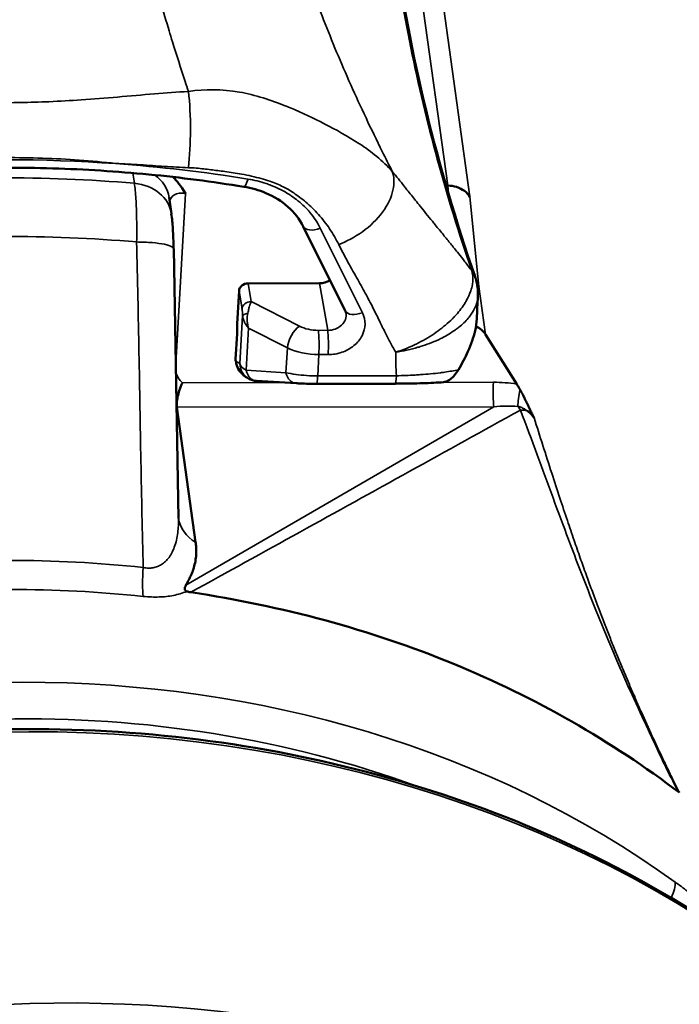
# Model space of a CAD drawing. Header units: millimetres. Extents: x 0 to 6049, y -120 to 1682.
# Tile 548 of 656: x 2064 to 2072, y 831 to 842. Entities that reach past the tile are written whole.
import ezdxf

# ---------------------------------------------------------------- set-up
doc = ezdxf.new("R2010")
doc.units = ezdxf.units.MM
doc.header["$LTSCALE"] = 2
doc.layers.add('Sichtbar (ISO)', color=7, linetype='Continuous', lineweight=50)
doc.layers.add('Sichtbar schmal (ISO)', color=7, linetype='Continuous', lineweight=35)

msp = doc.modelspace()

# ---------------------------------------------------------------- linework, layer by layer
at = {"layer": 'Sichtbar (ISO)'}
for p, q in [((2068.43, 840.298), (2068.43, 840.298)), ((2065.946, 840.198), (2065.946, 840.198)), ((2069.209, 839.977), (2069.228, 839.977)), ((2066.088, 839.654), (2066.061, 839.84)), ((2067.586, 839.513), (2068.064, 838.554)), ((2066.168, 836.196), (2066.114, 839.258)), ((2067.771, 838.867), (2066.961, 838.866)), ((2066.857, 838.782), (2066.835, 838.405)), ((2069.403, 838.411), (2069.403, 838.411)), ((2069.212, 838.401), (2069.212, 838.401)), ((2066.818, 838.006), (2066.834, 838.295)), ((2069.657, 838.286), (2070.012, 837.723)), ((2066.822, 837.974), (2066.818, 837.995)), ((2066.966, 837.784), (2066.944, 837.796)), ((2067.506, 837.732), (2067.053, 837.758)), ((2068.63, 837.727), (2067.735, 837.726)), ((2066.15, 837.46), (2066.363, 835.926)), ((2066.168, 836.196), (2066.168, 836.196))]:
    msp.add_line(p, q, dxfattribs=at)
for centre, radius, start, end in [((2066.867, 838.003), 0.05, 176.6844, 189.3557), ((2067.065, 837.958), 0.2, 240.3745, 266.6714)]:
    msp.add_arc(centre, radius, start, end, dxfattribs=at)
for centre, major_axis, ratio, start_param, end_param in [((2061.204, 841.4), (14.064, 1.961), 0.831833, 5.719086, 10.029764), ((2061.204, 841.4), (3.367, 0.47), 0.831833, 5.948058, 5.948076), ((2066.956, 838.782), (-0.099, -0.0138), 0.831833, 4.548309, 6.119182), ((2067.78, 839.034), (-0.198, -0.027), 0.831803, 1.407817, 2.043341), ((2069.164, 838.802), (0.381, 0.12), 0.845709, 6.283139, 6.283856), ((2069.314, 838.706), (0.298, 0.036), 0.846724, 0.376412, 0.501608), ((2069.391, 838.16), (0.297, 0.041), 0.831833, 0.359559, 0.89788), ((2061.204, 841.4), (8.666, 1.208), 0.831833, 5.650739, 5.650742), ((2067.02, 837.983), (-0.115, 0.191), 0.865119, 2.146507, 2.146684), ((2068.629, 837.927), (0, -0.2), 0.090638, 0, 0.000076), ((2061.204, 841.4), (-11.39, -1.588), 0.831833, 2.402536, 2.402583), ((2061.204, 841.4), (14.064, 1.961), 0.831833, 5.414558, 5.414598)]:
    msp.add_ellipse(centre, major_axis=major_axis, ratio=ratio, start_param=start_param, end_param=end_param, dxfattribs=at)
for points in [[(2068.621, 842.726), (2068.796, 841.464), (2069.102, 840.199), (2069.538, 838.944)], [(2066.113, 839.258), (2066.113, 839.258), (2066.113, 839.258), (2066.113, 839.258)], [(2069.538, 838.944), (2069.54, 838.938), (2069.542, 838.933), (2069.544, 838.927)], [(2069.545, 838.922), (2069.566, 838.856), (2069.574, 838.786), (2069.57, 838.717)], [(2069.57, 838.717), (2069.566, 838.634), (2069.561, 838.549), (2069.558, 838.462)], [(2068.071, 838.531), (2068.07, 838.539), (2068.067, 838.546), (2068.064, 838.554)], [(2066.834, 838.295), (2066.834, 838.298), (2066.835, 838.301), (2066.835, 838.303)], [(2071.828, 833.14), (2071.775, 833.24), (2071.722, 833.344), (2071.669, 833.452)], [(2071.859, 833.084), (2071.848, 833.102), (2071.838, 833.121), (2071.828, 833.14)]]:
    msp.add_open_spline(points, degree=3, dxfattribs=at)
for points, knots in [([(2066.911, 839.963), (2066.554, 840.021), (2066.194, 840.068), (2065.47, 840.138), (2065.105, 840.161), (2064.373, 840.183), (2064.006, 840.183), (2063.272, 840.158), (2062.904, 840.133), (2062.171, 840.061), (2061.806, 840.013), (2061.442, 839.954)], [4.5197954, 4.5197954, 4.5197954, 4.5197954, 4.5968328, 4.5968328, 4.6738703, 4.6738703, 4.7509077, 4.7509077, 4.8279451, 4.8279451, 4.9049826, 4.9049826, 4.9049826, 4.9049826]), ([(2066.104, 840.076), (2066.15, 840.031), (2066.197, 839.973), (2066.247, 839.885), (2066.248, 839.884), (2066.248, 839.884)], [-0.03545501, -0.03545501, -0.03545501, -0.03545501, 0, 0, 0.00027785, 0.00027785, 0.00027785, 0.00027785]), ([(2069.48, 839.848), (2069.464, 839.873), (2069.442, 839.897), (2069.417, 839.916), (2069.391, 839.935), (2069.361, 839.95), (2069.329, 839.961), (2069.297, 839.971), (2069.262, 839.976), (2069.228, 839.977)], [0, 0, 0, 0, 0.333333, 0.333333, 0.333333, 0.666667, 0.666667, 0.666667, 1, 1, 1, 1]), ([(2067.586, 839.513), (2067.545, 839.593), (2067.486, 839.67), (2067.342, 839.798), (2067.255, 839.852), (2067.083, 839.925), (2066.998, 839.949), (2066.911, 839.963)], [0, 0, 0, 0, 0.0350306, 0.0350306, 0.06845834, 0.06845834, 0.09573816, 0.09573816, 0.09573816, 0.09573816]), ([(2066.087, 839.655), (2066.095, 839.603), (2066.1, 839.547), (2066.108, 839.417), (2066.111, 839.341), (2066.113, 839.263)], [0, 0, 0, 0, 0.02201496, 0.02201496, 0.04569749, 0.04569749, 0.04569749, 0.04569749]), ([(2069.349, 837.885), (2069.39, 837.954), (2069.426, 838.024), (2069.492, 838.173), (2069.52, 838.252), (2069.549, 838.374), (2069.556, 838.42), (2069.558, 838.462)], [-0.09309465, -0.09309465, -0.09309465, -0.09309465, -0.06829105, -0.06829105, -0.04004273, -0.04004273, -0.02194129, -0.02194129, -0.02194129, -0.02194129]), ([(2066.834, 838.292), (2066.835, 838.294), (2066.835, 838.295), (2066.835, 838.309), (2066.835, 838.329), (2066.835, 838.367), (2066.835, 838.386), (2066.835, 838.405)], [-0.01263569, -0.01263569, -0.01263569, -0.01263569, -0.01177894, -0.01177894, -0.00559645, -0.00559645, -0.000001, -0.000001, -0.000001, -0.000001]), ([(2066.944, 837.796), (2066.926, 837.806), (2066.911, 837.818), (2066.882, 837.846), (2066.869, 837.862), (2066.843, 837.903), (2066.832, 837.929), (2066.824, 837.961), (2066.823, 837.967), (2066.822, 837.974)], [0, 0, 0, 0, 0.00704883, 0.00704883, 0.01528772, 0.01528772, 0.02771595, 0.02771595, 0.03059476, 0.03059476, 0.03059476, 0.03059476]), ([(2069.349, 837.885), (2069.337, 837.863), (2069.322, 837.842), (2069.29, 837.806), (2069.274, 837.791), (2069.242, 837.767), (2069.226, 837.757), (2069.199, 837.747), (2069.188, 837.745), (2069.178, 837.744)], [0.000001, 0.000001, 0.000001, 0.000001, 0.0076869, 0.0076869, 0.014366, 0.014366, 0.02083779, 0.02083779, 0.02546993, 0.02546993, 0.02546993, 0.02546993]), ([(2069.178, 837.744), (2069.112, 837.739), (2069.031, 837.735), (2068.86, 837.73), (2068.769, 837.728), (2068.661, 837.728), (2068.645, 837.728), (2068.63, 837.727)], [0, 0, 0, 0, 0.03144374, 0.03144374, 0.05945979, 0.05945979, 0.06424439, 0.06424439, 0.06424439, 0.06424439]), ([(2066.15, 837.46), (2066.148, 837.474), (2066.147, 837.491), (2066.15, 837.532), (2066.154, 837.555), (2066.164, 837.605), (2066.17, 837.63), (2066.184, 837.67), (2066.189, 837.684), (2066.2, 837.711), (2066.206, 837.723), (2066.213, 837.736), (2066.213, 837.737), (2066.214, 837.737)], [-0.03229049, -0.03229049, -0.03229049, -0.03229049, -0.02478421, -0.02478421, -0.01713237, -0.01713237, -0.00914387, -0.00914387, -0.00458059, -0.00458059, 0, 0, 0.00023496, 0.00023496, 0.00023496, 0.00023496]), ([(2067.735, 837.726), (2067.704, 837.726), (2067.673, 837.726), (2067.614, 837.727), (2067.585, 837.728), (2067.54, 837.73), (2067.522, 837.731), (2067.506, 837.732)], [0, 0, 0, 0, 0.00910889, 0.00910889, 0.01826018, 0.01826018, 0.02481029, 0.02481029, 0.02481029, 0.02481029]), ([(2070.012, 837.723), (2070.018, 837.713), (2070.025, 837.702), (2070.038, 837.68), (2070.044, 837.669), (2070.05, 837.658)], [0.000001, 0.000001, 0.000001, 0.000001, 0.004173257, 0.004173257, 0.008344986, 0.008344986, 0.008344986, 0.008344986]), ([(2070.05, 837.658), (2070.059, 837.643), (2070.067, 837.628), (2070.074, 837.614), (2070.081, 837.601), (2070.087, 837.59), (2070.093, 837.578), (2070.093, 837.576), (2070.094, 837.575), (2070.095, 837.573), (2070.101, 837.56), (2070.108, 837.548), (2070.113, 837.536), (2070.117, 837.528), (2070.121, 837.521), (2070.124, 837.513), (2070.126, 837.51), (2070.128, 837.506), (2070.13, 837.503), (2070.135, 837.492), (2070.14, 837.482), (2070.144, 837.472), (2070.146, 837.468), (2070.148, 837.465), (2070.149, 837.461), (2070.152, 837.455), (2070.155, 837.45), (2070.157, 837.444), (2070.161, 837.435), (2070.165, 837.427), (2070.169, 837.419), (2070.173, 837.41), (2070.177, 837.403), (2070.18, 837.395), (2070.184, 837.388), (2070.187, 837.381), (2070.19, 837.374), (2070.194, 837.367), (2070.197, 837.361), (2070.2, 837.355), (2070.203, 837.349), (2070.206, 837.344), (2070.209, 837.339)], [0, 0, 0, 0, 0.090909, 0.090909, 0.090909, 0.170817, 0.170817, 0.170817, 0.181818, 0.181818, 0.181818, 0.272727, 0.272727, 0.272727, 0.334014, 0.334014, 0.334014, 0.363636, 0.363636, 0.363636, 0.454545, 0.454545, 0.454545, 0.488607, 0.488607, 0.488607, 0.545455, 0.545455, 0.545455, 0.636364, 0.636364, 0.636364, 0.727273, 0.727273, 0.727273, 0.818182, 0.818182, 0.818182, 0.909091, 0.909091, 0.909091, 1, 1, 1, 1]), ([(2070.209, 837.339), (2070.202, 837.351), (2070.195, 837.361), (2070.186, 837.371), (2070.178, 837.38), (2070.169, 837.389), (2070.16, 837.398), (2070.15, 837.406), (2070.14, 837.413), (2070.13, 837.42)], [0, 0, 0, 0, 0.333333, 0.333333, 0.333333, 0.666667, 0.666667, 0.666667, 1, 1, 1, 1]), ([(2066.363, 835.926), (2066.365, 835.913), (2066.367, 835.899), (2066.368, 835.886), (2066.369, 835.868), (2066.37, 835.85), (2066.37, 835.833), (2066.37, 835.827), (2066.37, 835.822), (2066.37, 835.816), (2066.37, 835.793), (2066.368, 835.77), (2066.366, 835.749), (2066.363, 835.722), (2066.358, 835.697), (2066.352, 835.673), (2066.347, 835.649), (2066.34, 835.627), (2066.332, 835.605), (2066.331, 835.603), (2066.331, 835.601), (2066.33, 835.599), (2066.323, 835.58), (2066.315, 835.562), (2066.307, 835.545), (2066.304, 835.538), (2066.301, 835.531), (2066.298, 835.525), (2066.292, 835.513), (2066.286, 835.501), (2066.28, 835.49), (2066.274, 835.478), (2066.267, 835.466), (2066.261, 835.455), (2066.258, 835.45), (2066.256, 835.445), (2066.253, 835.44)], [0, 0, 0, 0, 0.0596935, 0.0596935, 0.0596935, 0.1428571, 0.1428571, 0.1428571, 0.1713612, 0.1713612, 0.1713612, 0.2857143, 0.2857143, 0.2857143, 0.4285714, 0.4285714, 0.4285714, 0.5714286, 0.5714286, 0.5714286, 0.585128, 0.585128, 0.585128, 0.7142857, 0.7142857, 0.7142857, 0.7640124, 0.7640124, 0.7640124, 0.8571429, 0.8571429, 0.8571429, 0.9557038, 0.9557038, 0.9557038, 0.9999435, 0.9999435, 0.9999435, 0.9999435]), ([(2066.253, 835.44), (2066.251, 835.437), (2066.247, 835.429), (2066.243, 835.419), (2066.24, 835.409), (2066.239, 835.4), (2066.24, 835.391), (2066.243, 835.383), (2066.251, 835.375), (2066.259, 835.371), (2066.263, 835.369)], [0, 0, 0, 0, 0.125, 0.25, 0.375, 0.5, 0.625, 0.75, 0.875, 0.9998789, 0.9998789, 0.9998789, 0.9998789]), ([(2066.309, 835.358), (2066.307, 835.358), (2066.305, 835.359), (2066.289, 835.361), (2066.276, 835.364), (2066.263, 835.369)], [0.900923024, 0.900923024, 0.900923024, 0.900923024, 0.901524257, 0.901524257, 0.90569181, 0.90569181, 0.90569181, 0.90569181]), ([(2071.859, 833.084), (2071.09, 833.669), (2070.225, 834.164), (2068.345, 834.935), (2067.344, 835.204), (2066.309, 835.358)], [-0.6378785, -0.6378785, -0.6378785, -0.6378785, -0.3195962, -0.3195962, -0.0000161, -0.0000161, -0.0000161, -0.0000161]), ([(2076.896, 824.782), (2076.716, 825.86), (2076.343, 826.906), (2075.201, 828.922), (2074.404, 829.878), (2072.479, 831.519), (2071.349, 832.203), (2068.872, 833.227), (2067.525, 833.566), (2064.748, 833.867), (2063.319, 833.827), (2060.526, 833.372), (2059.162, 832.957), (2056.638, 831.792), (2055.477, 831.042), (2053.479, 829.285), (2052.641, 828.277), (2051.373, 826.108), (2050.943, 824.946), (2050.572, 822.803), (2050.555, 821.829), (2050.688, 820.875)], [3.328194, 3.328194, 3.328194, 3.328194, 3.623512, 3.623512, 3.942128, 3.942128, 4.26207, 4.26207, 4.582886, 4.582886, 4.904052, 4.904052, 5.225292, 5.225292, 5.546423, 5.546423, 5.867132, 5.867132, 6.186857, 6.186857, 6.447225, 6.447225, 6.447225, 6.447225])]:
    msp.add_open_spline(points, degree=3, knots=knots, dxfattribs=at)
at = {"layer": 'Sichtbar schmal (ISO)'}
for p, q in [((2068.015, 848.67), (2069.228, 839.977)), ((2068.267, 848.545), (2069.48, 839.848)), ((2065.667, 840.003), (2065.65, 840.119)), ((2069.228, 839.977), (2069.237, 839.88)), ((2066.248, 839.884), (2066.137, 837.957)), ((2069.58, 838.832), (2069.48, 839.848)), ((2068.258, 838.533), (2067.78, 839.492)), ((2066.961, 838.866), (2066.994, 838.659)), ((2067.771, 838.867), (2067.864, 838.333)), ((2066.857, 838.782), (2066.89, 838.575)), ((2069.58, 838.832), (2069.657, 838.286)), ((2067.543, 838.38), (2066.994, 838.659)), ((2066.866, 837.956), (2066.897, 838.496)), ((2069.405, 838.413), (2069.405, 838.413)), ((2066.937, 837.879), (2066.965, 838.359)), ((2067.406, 838.135), (2066.965, 838.359)), ((2067.758, 838.332), (2067.864, 838.333)), ((2066.818, 838.002), (2066.834, 838.292)), ((2067.406, 838.135), (2067.389, 837.852)), ((2066.818, 838.002), (2066.821, 837.981)), ((2066.866, 837.956), (2066.821, 837.981)), ((2067.75, 837.816), (2067.764, 838.057)), ((2067.764, 838.057), (2067.869, 838.057)), ((2067.389, 837.852), (2066.937, 837.879)), ((2068.645, 837.818), (2067.75, 837.816)), ((2069.154, 837.742), (2069.747, 837.743)), ((2066.214, 837.737), (2067.375, 837.739)), ((2069.753, 837.466), (2066.15, 837.46)), ((2069.753, 837.466), (2066.253, 835.44))]:
    msp.add_line(p, q, dxfattribs=at)
for centre, major_axis, ratio, start_param, end_param in [((2066.148, 840.641), (-0.005, 0.836), 0.187011, 4.127576, 5.217435), ((2063.502, 828.146), (-14.374, -2.005), 0.831833, 4.461644, 4.635044), ((2063.502, 828.146), (-14.374, -2.005), 0.831833, 4.355756, 4.461644), ((2063.387, 827.308), (15.126, 2.109), 0.831833, 1.305044, 1.50847), ((2065.566, 839.769), (0.495, 0.071), 0.839437, 6.283183, 7.0035), ((2065.593, 839.583), (0.495, 0.071), 0.839437, 0.001147, 1.301533), ((2066.943, 840.161), (-0.032, -0.197), 0.193771, 6.283185, 7.295204), ((2063.483, 827.117), (-14.69, -1.886), 0.826197, 4.456511, 4.66412), ((2067.765, 839.602), (-0.179, -0.089), 0.534576, 0, 1.393241), ((2069.16, 838.813), (0.378, 0.131), 0.813406, 0.000217, 0.262967), ((2069.164, 838.802), (0.381, 0.12), 0.845709, 0.000671, 0.288936), ((2066.989, 838.576), (-0.0987, -0.0158), 0.822761, 4.531723, 6.102302), ((2066.885, 838.493), (-0.005, 0.114), 0.109143, 4.731399, 5.513395), ((2066.997, 838.497), (-0.0999, -0.0049), 0.357826, 5.120508, 6.17339), ((2067.873, 838.501), (0.199, 0.02), 0.840984, 4.581813, 6.344401), ((2068.243, 838.643), (-0.179, -0.089), 0.534576, 0, 1.393238), ((2067.534, 838.214), (-0.091, -0.178), 0.509591, 3.848974, 5.409756), ((2067.735, 838.501), (-0.299, 0.018), 0.559135, 0.908848, 1.680329), ((2067.748, 838.167), (0, 0.2), 0.090638, 4.130219, 5.687049), ((2067.854, 838.167), (0, 0.2), 0.090638, 4.130221, 5.687053), ((2066.884, 838.292), (-0.0499, 0.0036), 0.570106, 0.008078, 0.130744), ((2067.725, 838.335), (-0.499, 0.029), 0.554527, 0.908475, 1.679926), ((2068.662, 837.947), (-0.009, 0.285), 0.084466, 1.06261, 2.041119), ((2066.867, 838.003), (-0.0499, 0.0029), 0.547575, 0, 0.122495), ((2066.867, 838.003), (-0.0493, -0.0081), 0.830487, 6.09859, 6.283185), ((2066.871, 837.982), (-0.0493, -0.0081), 0.830487, 6.09859, 6.283189), ((2067.02, 837.983), (-0.115, 0.191), 0.865119, 1.099354, 2.146507), ((2066.433, 837.917), (-0.297, -0.041), 0.831833, 0.056466, 0.632099), ((2067.065, 837.958), (-0.2, 0.012), 0.547575, 0.122497, 0.907896), ((2067.065, 837.958), (-0.099, -0.174), 0.993007, 5.235852, 6.283185), ((2067.065, 837.958), (-0.012, -0.2), 0.682163, 5.158815, 6.283185), ((2067.517, 837.931), (-0.012, -0.2), 0.682163, 5.158817, 6.28319), ((2067.734, 837.926), (0, -0.2), 0.090638, 6.283185, 7.271795), ((2068.629, 837.927), (0, -0.2), 0.090638, 0.000076, 0.988565), ((2069.762, 837.633), (0, 0.2), 0.090638, 0.988626, 2.559423), ((2069.779, 837.236), (-0.924, 0.022), 0.548795, 4.470991, 4.760665), ((2070.082, 837.603), (-0.039, -0.196), 0.213615, 4.472746, 5.498684), ((2066.448, 837.807), (-0.495, -0.069), 0.831833, 0.802066, 0.812913), ((2069.744, 837.086), (-0.812, -0.102), 0.460179, 4.302446, 4.644293), ((2070.039, 837.441), (-0.0436, 0.066), 0.05601, 4.464728, 5.123755), ((2069.964, 837.249), (-0.246, -0.109), 0.575003, 3.753784, 4.104526), ((2066.662, 836.273), (-0.495, -0.069), 0.831833, 0.010961, 0.812912), ((2063.653, 825.681), (-11.903, -1.66), 0.831834, 4.419511, 4.677188), ((2065.856, 835.726), (-0.054, -0.497), 0.160241, 4.903735, 5.714684), ((2063.68, 825.481), (-11.749, -1.638), 0.831834, 4.419505, 4.677194), ((2063.827, 824.427), (11.749, 1.638), 0.831833, 0.714424, 2.099091), ((2063.811, 822.705), (13.123, 1.83), 0.831833, 0.022713, 3.141593), ((2063.85, 824.263), (11.452, 1.597), 0.831833, 1.004028, 1.853538), ((2071.609, 831.875), (0.176, 0.243), 0.419305, 5.06772, 5.871056), ((2064.24, 819.626), (-13.123, -1.83), 0.831833, 3.430263, 6.016888), ((2064.255, 819.516), (12.925, 1.802), 0.831833, 1.005083, 2.13651)]:
    msp.add_ellipse(centre, major_axis=major_axis, ratio=ratio, start_param=start_param, end_param=end_param, dxfattribs=at)
for points, knots in [([(2068.598, 840.137), (2068.559, 840.212), (2068.457, 840.415), (2068.298, 840.743), (2068.125, 841.12), (2067.964, 841.492), (2067.816, 841.859), (2067.678, 842.221), (2067.553, 842.579), (2067.438, 842.933), (2067.334, 843.284), (2067.241, 843.63), (2067.159, 843.974), (2067.093, 844.29), (2067.056, 844.49), (2067.041, 844.578)], [0, 0, 0, 0, 0.048708, 0.131456, 0.213215, 0.294165, 0.374492, 0.454384, 0.534029, 0.613614, 0.693331, 0.773375, 0.853942, 0.935237, 1, 1, 1, 1]), ([(2066.282, 841.046), (2066.269, 841.084), (2066.257, 841.122), (2066.244, 841.16), (2066.194, 841.311), (2066.146, 841.461), (2066.1, 841.61), (2066.087, 841.651), (2066.075, 841.692), (2066.062, 841.734), (2066.03, 841.84), (2065.999, 841.946), (2065.968, 842.051), (2065.935, 842.169), (2065.902, 842.287), (2065.871, 842.403), (2065.863, 842.43), (2065.856, 842.458), (2065.849, 842.485), (2065.811, 842.628), (2065.775, 842.77), (2065.741, 842.911), (2065.729, 842.958), (2065.718, 843.005), (2065.707, 843.053)], [0, 0, 0, 0, 0.0546731, 0.0546731, 0.0546731, 0.2726074, 0.2726074, 0.2726074, 0.3333333, 0.3333333, 0.3333333, 0.4902081, 0.4902081, 0.4902081, 0.6666667, 0.6666667, 0.6666667, 0.707951, 0.707951, 0.707951, 0.9263427, 0.9263427, 0.9263427, 1, 1, 1, 1]), ([(2066.282, 841.046), (2066.153, 841.038), (2066.025, 841.028), (2065.896, 841.018), (2065.756, 841.006), (2065.616, 840.994), (2065.476, 840.982), (2065.339, 840.971), (2065.202, 840.96), (2065.064, 840.95), (2064.942, 840.942), (2064.819, 840.935), (2064.697, 840.929), (2064.589, 840.925), (2064.481, 840.921), (2064.373, 840.919), (2064.27, 840.918), (2064.167, 840.917), (2064.065, 840.919), (2063.954, 840.92), (2063.842, 840.923), (2063.731, 840.927), (2063.606, 840.932), (2063.48, 840.939), (2063.355, 840.947), (2063.216, 840.956), (2063.077, 840.966), (2062.939, 840.977), (2062.797, 840.988), (2062.655, 841), (2062.513, 841.012), (2062.382, 841.022), (2062.251, 841.032), (2062.119, 841.039)], [0, 0, 0, 0, 0.093058, 0.093058, 0.093058, 0.194707, 0.194707, 0.194707, 0.294197, 0.294197, 0.294197, 0.382709, 0.382709, 0.382709, 0.460412, 0.460412, 0.460412, 0.534061, 0.534061, 0.534061, 0.613744, 0.613744, 0.613744, 0.703848, 0.703848, 0.703848, 0.803608, 0.803608, 0.803608, 0.905824, 0.905824, 0.905824, 1, 1, 1, 1]), ([(2068.598, 840.137), (2068.488, 840.259), (2068.358, 840.363), (2068.225, 840.451), (2068.223, 840.452), (2068.221, 840.453), (2068.219, 840.455), (2068.088, 840.541), (2067.955, 840.612), (2067.831, 840.675), (2067.704, 840.739), (2067.589, 840.797), (2067.429, 840.864), (2067.413, 840.87), (2067.397, 840.877), (2067.381, 840.883), (2067.228, 840.945), (2067.04, 841.006), (2066.86, 841.038), (2066.661, 841.072), (2066.472, 841.072), (2066.282, 841.046)], [0, 0, 0, 0, 0.2, 0.2, 0.2, 0.203272, 0.203272, 0.203272, 0.4, 0.4, 0.4, 0.6, 0.6, 0.6, 0.619396, 0.619396, 0.619396, 0.8, 0.8, 0.8, 1, 1, 1, 1]), ([(2065.454, 840.228), (2065.548, 840.222), (2065.735, 840.214), (2066.009, 840.193), (2066.191, 840.184), (2066.281, 840.18)], [0.0000093, 0.0000093, 0.0000093, 0.0000093, 0.3333333, 0.6666667, 1, 1, 1, 1]), ([(2066.281, 840.18), (2066.31, 840.179), (2066.369, 840.175), (2066.454, 840.167), (2066.535, 840.157), (2066.615, 840.147), (2066.699, 840.136), (2066.791, 840.123), (2066.892, 840.106), (2066.999, 840.084), (2067.105, 840.058), (2067.202, 840.028), (2067.284, 839.997), (2067.355, 839.965), (2067.419, 839.93), (2067.481, 839.891), (2067.548, 839.844), (2067.619, 839.787), (2067.69, 839.722), (2067.76, 839.649), (2067.826, 839.57), (2067.887, 839.486), (2067.941, 839.398), (2067.974, 839.338), (2067.989, 839.307)], [0, 0, 0, 0, 0.043539, 0.086053, 0.12549, 0.16334, 0.203611, 0.247339, 0.295438, 0.348471, 0.401358, 0.448486, 0.489702, 0.525626, 0.558662, 0.593699, 0.633878, 0.679395, 0.72915, 0.78091, 0.834343, 0.889285, 0.944681, 1, 1, 1, 1]), ([(2067.989, 839.307), (2068.077, 839.341), (2068.171, 839.39), (2068.258, 839.453), (2068.345, 839.515), (2068.426, 839.593), (2068.486, 839.675), (2068.547, 839.757), (2068.588, 839.844), (2068.605, 839.924), (2068.623, 840.004), (2068.618, 840.077), (2068.598, 840.137)], [0, 0, 0, 0, 0.25, 0.25, 0.25, 0.5, 0.5, 0.5, 0.75, 0.75, 0.75, 1, 1, 1, 1]), ([(2069.5, 839.009), (2069.498, 839.013), (2069.495, 839.016), (2069.493, 839.019), (2069.466, 839.054), (2069.44, 839.089), (2069.413, 839.124), (2069.408, 839.131), (2069.403, 839.137), (2069.398, 839.144), (2069.378, 839.169), (2069.358, 839.194), (2069.338, 839.219), (2069.323, 839.238), (2069.307, 839.258), (2069.291, 839.277), (2069.281, 839.289), (2069.272, 839.302), (2069.262, 839.314), (2069.234, 839.347), (2069.207, 839.382), (2069.178, 839.417), (2069.148, 839.454), (2069.117, 839.492), (2069.085, 839.531), (2069.075, 839.544), (2069.064, 839.557), (2069.053, 839.571), (2069.029, 839.6), (2069.005, 839.63), (2068.98, 839.661), (2068.959, 839.687), (2068.938, 839.713), (2068.916, 839.741), (2068.898, 839.763), (2068.88, 839.785), (2068.862, 839.808), (2068.831, 839.847), (2068.798, 839.888), (2068.764, 839.93), (2068.754, 839.943), (2068.744, 839.956), (2068.734, 839.969), (2068.69, 840.023), (2068.645, 840.079), (2068.598, 840.137)], [0, 0, 0, 0, 0.0104495, 0.0104495, 0.0104495, 0.121962, 0.121962, 0.121962, 0.1428571, 0.1428571, 0.1428571, 0.2239503, 0.2239503, 0.2239503, 0.2857143, 0.2857143, 0.2857143, 0.3238731, 0.3238731, 0.3238731, 0.4285714, 0.4285714, 0.4285714, 0.5361373, 0.5361373, 0.5361373, 0.5714286, 0.5714286, 0.5714286, 0.6496902, 0.6496902, 0.6496902, 0.7142857, 0.7142857, 0.7142857, 0.7665791, 0.7665791, 0.7665791, 0.8571429, 0.8571429, 0.8571429, 0.884426, 0.884426, 0.884426, 1, 1, 1, 1]), ([(2065.693, 839.336), (2065.695, 839.427), (2065.695, 839.515), (2065.693, 839.597), (2065.692, 839.679), (2065.689, 839.756), (2065.684, 839.825), (2065.68, 839.893), (2065.674, 839.953), (2065.667, 840.003)], [0, 0, 0, 0, 0.3333333, 0.3333333, 0.3333333, 0.6666667, 0.6666667, 0.6666667, 0.9999432, 0.9999432, 0.9999432, 0.9999432]), ([(2066.958, 840.051), (2066.994, 840.045), (2067.028, 840.038), (2067.062, 840.029), (2067.097, 840.021), (2067.131, 840.011), (2067.164, 840), (2067.183, 839.993), (2067.202, 839.987), (2067.221, 839.979), (2067.235, 839.974), (2067.249, 839.968), (2067.262, 839.962), (2067.295, 839.948), (2067.326, 839.933), (2067.356, 839.917), (2067.387, 839.9), (2067.416, 839.883), (2067.445, 839.864), (2067.448, 839.862), (2067.451, 839.86), (2067.454, 839.857), (2067.479, 839.84), (2067.503, 839.823), (2067.526, 839.804), (2067.552, 839.783), (2067.577, 839.761), (2067.6, 839.738), (2067.615, 839.723), (2067.63, 839.707), (2067.644, 839.692), (2067.652, 839.683), (2067.659, 839.675), (2067.666, 839.666), (2067.688, 839.64), (2067.707, 839.613), (2067.726, 839.586), (2067.746, 839.556), (2067.764, 839.524), (2067.78, 839.492)], [0, 0, 0, 0, 0.0957065, 0.0957065, 0.0957065, 0.1932412, 0.1932412, 0.1932412, 0.25, 0.25, 0.25, 0.2917649, 0.2917649, 0.2917649, 0.3904265, 0.3904265, 0.3904265, 0.489011, 0.489011, 0.489011, 0.5, 0.5, 0.5, 0.5874797, 0.5874797, 0.5874797, 0.6862741, 0.6862741, 0.6862741, 0.75, 0.75, 0.75, 0.7851626, 0.7851626, 0.7851626, 0.8879403, 0.8879403, 0.8879403, 1, 1, 1, 1]), ([(2066.067, 839.8), (2066.068, 839.805), (2066.07, 839.811), (2066.073, 839.816), (2066.081, 839.834), (2066.096, 839.852), (2066.114, 839.866), (2066.133, 839.879), (2066.155, 839.888), (2066.179, 839.891), (2066.202, 839.894), (2066.226, 839.892), (2066.248, 839.884)], [0.1724246, 0.1724246, 0.1724246, 0.1724246, 0.25, 0.25, 0.25, 0.5, 0.5, 0.5, 0.75, 0.75, 0.75, 0.999839, 0.999839, 0.999839, 0.999839]), ([(2065.693, 839.336), (2065.754, 839.336), (2065.873, 839.331), (2066.019, 839.311), (2066.097, 839.285), (2066.113, 839.267), (2066.113, 839.258)], [0, 0, 0, 0, 0.25, 0.5, 0.75, 0.9377216, 0.9377216, 0.9377216, 0.9377216]), ([(2065.693, 839.336), (2065.703, 838.913), (2065.721, 838.074), (2065.74, 836.842), (2065.758, 836.038), (2065.767, 835.64)], [0, 0, 0, 0, 0.3333333, 0.6666667, 1, 1, 1, 1]), ([(2067.989, 839.307), (2068.023, 839.238), (2068.06, 839.17), (2068.097, 839.101), (2068.133, 839.037), (2068.169, 838.973), (2068.205, 838.909), (2068.238, 838.85), (2068.271, 838.791), (2068.303, 838.731), (2068.333, 838.677), (2068.361, 838.624), (2068.388, 838.569), (2068.412, 838.521), (2068.436, 838.472), (2068.46, 838.423), (2068.481, 838.379), (2068.502, 838.336), (2068.524, 838.293), (2068.544, 838.253), (2068.564, 838.214), (2068.585, 838.175), (2068.602, 838.145), (2068.618, 838.115), (2068.636, 838.085)], [0, 0, 0, 0, 0.168392, 0.168392, 0.168392, 0.327573, 0.327573, 0.327573, 0.473859, 0.473859, 0.473859, 0.606058, 0.606058, 0.606058, 0.724413, 0.724413, 0.724413, 0.829753, 0.829753, 0.829753, 0.925849, 0.925849, 0.925849, 1, 1, 1, 1]), ([(2069.5, 839.009), (2069.51, 838.979), (2069.515, 838.945), (2069.514, 838.909), (2069.513, 838.89), (2069.511, 838.871), (2069.508, 838.852), (2069.504, 838.829), (2069.498, 838.806), (2069.49, 838.782), (2069.478, 838.744), (2069.459, 838.704), (2069.438, 838.667), (2069.431, 838.654), (2069.423, 838.641), (2069.415, 838.628), (2069.384, 838.581), (2069.349, 838.537), (2069.306, 838.491), (2069.298, 838.482), (2069.289, 838.473), (2069.28, 838.464), (2069.231, 838.416), (2069.175, 838.368), (2069.117, 838.326), (2069.111, 838.321), (2069.104, 838.316), (2069.097, 838.311), (2069.034, 838.267), (2068.969, 838.228), (2068.897, 838.191), (2068.891, 838.188), (2068.884, 838.184), (2068.878, 838.181), (2068.803, 838.144), (2068.72, 838.11), (2068.636, 838.085)], [0, 0, 0, 0, 0.110583, 0.110583, 0.110583, 0.1666667, 0.1666667, 0.1666667, 0.2305026, 0.2305026, 0.2305026, 0.3333333, 0.3333333, 0.3333333, 0.3685614, 0.3685614, 0.3685614, 0.5, 0.5, 0.5, 0.526345, 0.526345, 0.526345, 0.6666667, 0.6666667, 0.6666667, 0.682753, 0.682753, 0.682753, 0.8333333, 0.8333333, 0.8333333, 0.8462153, 0.8462153, 0.8462153, 1, 1, 1, 1]), ([(2069.497, 839.019), (2069.498, 839.018), (2069.498, 839.017), (2069.498, 839.016), (2069.499, 839.015), (2069.499, 839.014), (2069.499, 839.013), (2069.5, 839.012), (2069.5, 839.011), (2069.5, 839.01)], [0, 0, 0, 0, 0.3333333, 0.3333333, 0.3333333, 0.6666667, 0.6666667, 0.6666667, 0.985845, 0.985845, 0.985845, 0.985845]), ([(2066.956, 838.528), (2066.958, 838.538), (2066.96, 838.547), (2066.962, 838.556), (2066.964, 838.564), (2066.966, 838.571), (2066.968, 838.578), (2066.968, 838.58), (2066.969, 838.582), (2066.969, 838.583), (2066.972, 838.593), (2066.974, 838.602), (2066.977, 838.61), (2066.978, 838.614), (2066.979, 838.618), (2066.98, 838.622), (2066.982, 838.627), (2066.984, 838.632), (2066.986, 838.637), (2066.988, 838.645), (2066.991, 838.652), (2066.994, 838.659)], [0, 0, 0, 0, 0.1824504, 0.1824504, 0.1824504, 0.3333333, 0.3333333, 0.3333333, 0.3682884, 0.3682884, 0.3682884, 0.5742334, 0.5742334, 0.5742334, 0.6666667, 0.6666667, 0.6666667, 0.7917655, 0.7917655, 0.7917655, 0.9999989, 0.9999989, 0.9999989, 0.9999989]), ([(2068.636, 838.085), (2068.722, 838.098), (2068.808, 838.116), (2068.889, 838.14), (2068.898, 838.142), (2068.906, 838.145), (2068.915, 838.148), (2068.988, 838.17), (2069.057, 838.197), (2069.121, 838.226), (2069.134, 838.232), (2069.147, 838.239), (2069.159, 838.245), (2069.216, 838.274), (2069.268, 838.305), (2069.315, 838.339), (2069.328, 838.349), (2069.341, 838.358), (2069.354, 838.368), (2069.394, 838.401), (2069.43, 838.435), (2069.461, 838.471), (2069.473, 838.486), (2069.484, 838.5), (2069.495, 838.515), (2069.515, 838.545), (2069.531, 838.574), (2069.543, 838.604), (2069.553, 838.626), (2069.56, 838.648), (2069.564, 838.671), (2069.567, 838.686), (2069.569, 838.702), (2069.57, 838.717)], [0.0000522, 0.0000522, 0.0000522, 0.0000522, 0.1506402, 0.1506402, 0.1506402, 0.1666667, 0.1666667, 0.1666667, 0.3047231, 0.3047231, 0.3047231, 0.3333333, 0.3333333, 0.3333333, 0.4634069, 0.4634069, 0.4634069, 0.5, 0.5, 0.5, 0.6182665, 0.6182665, 0.6182665, 0.6666667, 0.6666667, 0.6666667, 0.7614484, 0.7614484, 0.7614484, 0.8333333, 0.8333333, 0.8333333, 0.8834295, 0.8834295, 0.8834295, 0.8834295]), ([(2066.965, 838.359), (2066.962, 838.367), (2066.96, 838.375), (2066.958, 838.382), (2066.957, 838.39), (2066.955, 838.398), (2066.954, 838.406), (2066.953, 838.409), (2066.952, 838.413), (2066.952, 838.416), (2066.951, 838.421), (2066.951, 838.425), (2066.95, 838.43), (2066.95, 838.438), (2066.949, 838.447), (2066.949, 838.455), (2066.949, 838.461), (2066.949, 838.467), (2066.949, 838.473), (2066.949, 838.475), (2066.949, 838.477), (2066.949, 838.479), (2066.95, 838.488), (2066.95, 838.496), (2066.951, 838.504), (2066.952, 838.512), (2066.954, 838.52), (2066.956, 838.528)], [0, 0, 0, 0, 0.137246, 0.137246, 0.137246, 0.275911, 0.275911, 0.275911, 0.333333, 0.333333, 0.333333, 0.416553, 0.416553, 0.416553, 0.559342, 0.559342, 0.559342, 0.666667, 0.666667, 0.666667, 0.704142, 0.704142, 0.704142, 0.850921, 0.850921, 0.850921, 1, 1, 1, 1]), ([(2068.258, 838.533), (2068.279, 838.491), (2068.298, 838.405), (2068.264, 838.268), (2068.169, 838.153), (2068.028, 838.075), (2067.925, 838.057), (2067.869, 838.057)], [0.0000013, 0.0000013, 0.0000013, 0.0000013, 0.2, 0.4, 0.6, 0.8, 0.9999987, 0.9999987, 0.9999987, 0.9999987]), ([(2066.897, 838.496), (2066.898, 838.49), (2066.899, 838.483), (2066.9, 838.476), (2066.902, 838.469), (2066.904, 838.462), (2066.906, 838.456), (2066.908, 838.449), (2066.911, 838.442), (2066.914, 838.436), (2066.917, 838.429), (2066.92, 838.422), (2066.924, 838.416), (2066.927, 838.409), (2066.931, 838.403), (2066.936, 838.396), (2066.94, 838.39), (2066.944, 838.384), (2066.949, 838.377), (2066.954, 838.371), (2066.959, 838.365), (2066.965, 838.359)], [0, 0, 0, 0, 0.143416, 0.143416, 0.143416, 0.286339, 0.286339, 0.286339, 0.428914, 0.428914, 0.428914, 0.571335, 0.571335, 0.571335, 0.713838, 0.713838, 0.713838, 0.856659, 0.856659, 0.856659, 1, 1, 1, 1]), ([(2067.75, 837.816), (2067.708, 837.816), (2067.667, 837.817), (2067.626, 837.82), (2067.625, 837.82), (2067.623, 837.82), (2067.622, 837.82), (2067.581, 837.823), (2067.542, 837.827), (2067.504, 837.832), (2067.503, 837.832), (2067.502, 837.832), (2067.5, 837.832), (2067.461, 837.838), (2067.424, 837.844), (2067.389, 837.852)], [0.0000001, 0.0000001, 0.0000001, 0.0000001, 0.3208072, 0.3208072, 0.3208072, 0.3333333, 0.3333333, 0.3333333, 0.6545416, 0.6545416, 0.6545416, 0.6666667, 0.6666667, 0.6666667, 0.9999999, 0.9999999, 0.9999999, 0.9999999]), ([(2069.349, 837.885), (2069.303, 837.875), (2069.249, 837.866), (2069.194, 837.858), (2069.177, 837.855), (2069.16, 837.853), (2069.144, 837.851), (2069.107, 837.846), (2069.07, 837.843), (2069.033, 837.839), (2068.997, 837.836), (2068.959, 837.833), (2068.919, 837.83), (2068.899, 837.828), (2068.878, 837.827), (2068.857, 837.825), (2068.79, 837.821), (2068.717, 837.818), (2068.645, 837.818)], [0, 0, 0, 0, 0.2553846, 0.2553846, 0.2553846, 0.3333333, 0.3333333, 0.3333333, 0.5030269, 0.5030269, 0.5030269, 0.6666667, 0.6666667, 0.6666667, 0.7469893, 0.7469893, 0.7469893, 1, 1, 1, 1]), ([(2070.025, 837.47), (2070.04, 837.466), (2070.055, 837.461), (2070.069, 837.455), (2070.082, 837.449), (2070.095, 837.443), (2070.108, 837.435), (2070.115, 837.43), (2070.123, 837.425), (2070.13, 837.42)], [0, 0, 0, 0, 0.397442, 0.397442, 0.397442, 0.772417, 0.772417, 0.772417, 1, 1, 1, 1]), ([(2071.669, 833.452), (2071.614, 833.564), (2071.441, 833.93), (2071.136, 834.6), (2070.775, 835.487), (2070.426, 836.422), (2070.185, 837.083), (2070.053, 837.428)], [0.1068929, 0.1068929, 0.1068929, 0.1068929, 0.2, 0.4, 0.6, 0.8, 1, 1, 1, 1]), ([(2071.591, 833.639), (2071.57, 833.685), (2071.549, 833.73), (2071.528, 833.776), (2071.507, 833.822), (2071.486, 833.867), (2071.466, 833.913), (2071.445, 833.959), (2071.425, 834.005), (2071.404, 834.05), (2071.384, 834.097), (2071.364, 834.143), (2071.344, 834.189), (2071.323, 834.236), (2071.303, 834.282), (2071.284, 834.329), (2071.263, 834.376), (2071.243, 834.423), (2071.224, 834.47), (2071.204, 834.518), (2071.184, 834.566), (2071.164, 834.614), (2071.144, 834.663), (2071.124, 834.711), (2071.105, 834.76), (2071.085, 834.81), (2071.065, 834.86), (2071.046, 834.909), (2071.025, 834.961), (2071.005, 835.012), (2070.986, 835.063), (2070.965, 835.116), (2070.945, 835.169), (2070.925, 835.221), (2070.904, 835.277), (2070.884, 835.332), (2070.863, 835.387), (2070.842, 835.445), (2070.821, 835.503), (2070.8, 835.561), (2070.777, 835.623), (2070.755, 835.685), (2070.733, 835.747), (2070.71, 835.814), (2070.686, 835.882), (2070.663, 835.948), (2070.637, 836.024), (2070.612, 836.099), (2070.587, 836.173), (2070.558, 836.258), (2070.53, 836.342), (2070.502, 836.426), (2070.471, 836.522), (2070.44, 836.616), (2070.41, 836.711), (2070.375, 836.817), (2070.342, 836.922), (2070.308, 837.027), (2070.275, 837.131), (2070.242, 837.235), (2070.209, 837.339)], [0.12392, 0.12392, 0.12392, 0.12392, 0.1542586, 0.1542586, 0.1542586, 0.184587, 0.184587, 0.184587, 0.2150339, 0.2150339, 0.2150339, 0.2457341, 0.2457341, 0.2457341, 0.2768325, 0.2768325, 0.2768325, 0.308426, 0.308426, 0.308426, 0.3406117, 0.3406117, 0.3406117, 0.3735629, 0.3735629, 0.3735629, 0.4074864, 0.4074864, 0.4074864, 0.4426263, 0.4426263, 0.4426263, 0.4792816, 0.4792816, 0.4792816, 0.5178347, 0.5178347, 0.5178347, 0.5588688, 0.5588688, 0.5588688, 0.6031973, 0.6031973, 0.6031973, 0.6519413, 0.6519413, 0.6519413, 0.7068455, 0.7068455, 0.7068455, 0.7695437, 0.7695437, 0.7695437, 0.8407411, 0.8407411, 0.8407411, 0.9207793, 0.9207793, 0.9207793, 1, 1, 1, 1]), ([(2066.168, 836.196), (2066.168, 836.176), (2066.168, 836.156), (2066.167, 836.137), (2066.167, 836.109), (2066.165, 836.082), (2066.162, 836.055), (2066.159, 836.027), (2066.155, 836), (2066.15, 835.973), (2066.144, 835.944), (2066.137, 835.916), (2066.128, 835.889), (2066.119, 835.863), (2066.109, 835.838), (2066.097, 835.815), (2066.087, 835.794), (2066.075, 835.773), (2066.061, 835.755), (2066.048, 835.738), (2066.035, 835.722), (2066.02, 835.708), (2066.006, 835.695), (2065.991, 835.684), (2065.976, 835.674), (2065.961, 835.665), (2065.946, 835.657), (2065.929, 835.651), (2065.914, 835.645), (2065.897, 835.64), (2065.88, 835.638), (2065.863, 835.634), (2065.844, 835.633), (2065.826, 835.633), (2065.807, 835.634), (2065.787, 835.636), (2065.767, 835.64)], [0.0768503, 0.0768503, 0.0768503, 0.0768503, 0.1375633, 0.1375633, 0.1375633, 0.2229303, 0.2229303, 0.2229303, 0.3135551, 0.3135551, 0.3135551, 0.4102991, 0.4102991, 0.4102991, 0.5043216, 0.5043216, 0.5043216, 0.5901423, 0.5901423, 0.5901423, 0.6678576, 0.6678576, 0.6678576, 0.7387414, 0.7387414, 0.7387414, 0.8041723, 0.8041723, 0.8041723, 0.8672868, 0.8672868, 0.8672868, 0.9325577, 0.9325577, 0.9325577, 1, 1, 1, 1]), ([(2066.263, 835.369), (2066.215, 835.348), (2066.163, 835.333), (2066.111, 835.323), (2066.058, 835.312), (2066.005, 835.306), (2065.948, 835.305), (2065.891, 835.303), (2065.831, 835.305), (2065.768, 835.312)], [0.0000546, 0.0000546, 0.0000546, 0.0000546, 0.3333333, 0.3333333, 0.3333333, 0.6666667, 0.6666667, 0.6666667, 1, 1, 1, 1]), ([(2071.859, 833.084), (2071.836, 833.13), (2071.812, 833.177), (2071.789, 833.224), (2071.767, 833.271), (2071.744, 833.317), (2071.722, 833.364), (2071.7, 833.41), (2071.678, 833.456), (2071.656, 833.502), (2071.634, 833.547), (2071.613, 833.593), (2071.591, 833.639)], [0.0000017, 0.0000017, 0.0000017, 0.0000017, 0.031592, 0.031592, 0.031592, 0.0627141, 0.0627141, 0.0627141, 0.0934454, 0.0934454, 0.0934454, 0.12392, 0.12392, 0.12392, 0.12392]), ([(2071.811, 832.069), (2071.834, 832.051), (2071.858, 832.034), (2071.882, 832.017), (2071.905, 831.999), (2071.929, 831.982), (2071.952, 831.964), (2071.976, 831.947), (2071.999, 831.929), (2072.022, 831.911)], [0, 0, 0, 0, 0.333333, 0.333333, 0.333333, 0.666667, 0.666667, 0.666667, 1, 1, 1, 1])]:
    msp.add_open_spline(points, degree=3, knots=knots, dxfattribs=at)
for points in [[(2068.596, 842.804), (2068.652, 842.383), (2068.794, 841.54), (2069.095, 840.277), (2069.353, 839.438), (2069.497, 839.019)], [(2065.454, 840.228), (2065.179, 840.259), (2064.626, 840.297), (2063.786, 840.296), (2063.229, 840.255), (2062.95, 840.224)], [(2066.309, 835.358), (2066.72, 835.585), (2067.546, 836.041), (2068.794, 836.731), (2069.632, 837.195), (2070.053, 837.428)]]:
    msp.add_open_spline(points, degree=3, dxfattribs=at)

doc.saveas('drawing.dxf')
